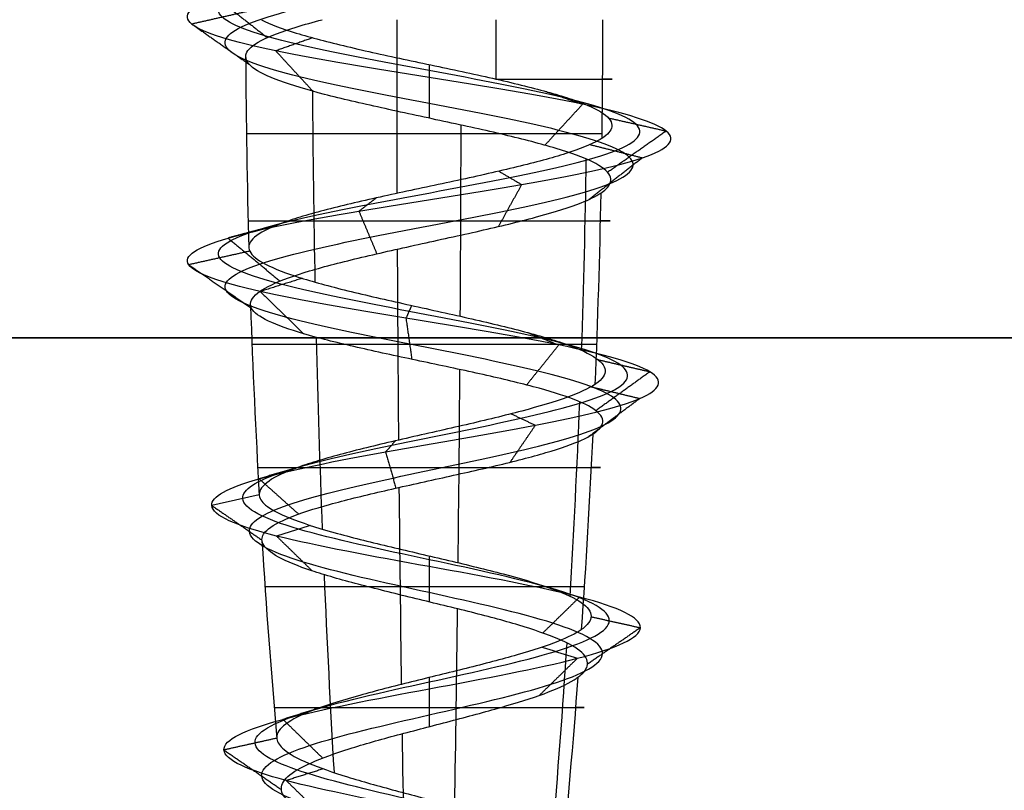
# Model space of a CAD drawing. Header units: millimetres. Extents: x -646 to 654, y -203 to 198.
# Tile 596 of 656: x 471.55 to 478.93, y 138.45 to 144.23. Entities that reach past the tile are written whole.
import ezdxf

# ---------------------------------------------------------------- set-up
doc = ezdxf.new("R2010")
doc.units = ezdxf.units.MM
doc.layers.add('Default', color=7, linetype='Continuous', true_color=0x000000)
doc.layers.add('Screw', color=7, linetype='Continuous', true_color=0xffffff)

msp = doc.modelspace()

# ---------------------------------------------------------------- linework, layer by layer
at = {"layer": 'Default'}
for points in [[(-645.3844, 141.8403, 1171.8222), (3.6156, 141.8403, 1171.8222), (652.6156, 141.8403, 1171.8222)], [(652.6156, 141.8403, 771.8222), (3.6156, 141.8403, 771.8222), (-645.3844, 141.8403, 771.8222)]]:
    msp.add_open_spline(points, degree=2, dxfattribs=at)
at = {"layer": 'Screw', "color": 7, "true_color": 0xffffff, "extrusion": (0.984564, 9.33495e-14, -0.175023)}
for start, end in [(268.803567, 270), (267.101632, 268.418832), (265.414268, 266.774917), (263.723721, 265.073236)]:
    msp.add_arc((144.2263, 910.8225, 330.9778), 62.3281, start, end, dxfattribs=at)
at = {"layer": 'Screw', "color": 7, "true_color": 0xffffff, "extrusion": (-0.930504, -9.33495e-14, 0.366281)}
msp.add_arc((-144.2263, 837.5869, -156.364), 62.3281, 89.590282, 90, dxfattribs=at)
at = {"layer": 'Screw', "color": 7, "true_color": 0xffffff, "extrusion": (-0.326888, 3.09932e-14, -0.945063)}
msp.add_arc((-144.2263, -133.0008, -891.1823), 62.3281, 270, 270.818715, dxfattribs=at)
at = {"layer": 'Screw', "color": 7, "true_color": 0xffffff, "extrusion": (0.018848, -1.78709e-15, 0.999822)}
for start, end in [(90.260206, 91.57383), (91.96827, 93.281896)]:
    msp.add_arc((144.2263, -520.805, 787.6296), 62.3281, start, end, dxfattribs=at)
at = {"layer": 'Screw', "color": 7, "true_color": 0xffffff, "extrusion": (0, 1, 0)}
for centre, radius, start, end in [((-474.6156, 778.8222, 143.781), 1.3733, 111.40935, 199.08), ((-474.6156, 778.8222, 143.3703), 1.369, 199.08, 1.08), ((-474.6156, 778.8222, 142.7173), 1.3566, 1.08, 199.08), ((-474.6156, 778.8222, 141.7916), 1.3273, 199.08, 1.08), ((-474.6156, 778.8222, 140.8686), 1.2844, 1.08, 199.08), ((-474.6156, 778.8222, 139.9754), 1.2298, 199.08, 1.08), ((-474.6156, 778.8222, 139.0706), 1.1613, 1.08, 199.08)]:
    msp.add_arc(centre, radius, start, end, dxfattribs=at)
at = {"layer": 'Screw', "color": 7, "true_color": 0xffffff, "extrusion": (-0.772512, -9.33495e-14, -0.635)}
for start, end in [(88.190767, 89.506747), (86.486412, 87.810048), (84.803382, 86.171321)]:
    msp.add_arc((-144.2263, 239.3152, -861.1985), 62.3281, start, end, dxfattribs=at)
at = {"layer": 'Screw', "color": 7, "true_color": 0xffffff, "extrusion": (-0.984564, -9.33495e-14, 0.175023)}
for start, end in [(87.955423, 89.273537), (86.25486, 87.588297), (84.570262, 85.936105)]:
    msp.add_arc((-144.2263, 788.916, -330.9778), 62.3281, start, end, dxfattribs=at)
at = {"layer": 'Screw', "color": 7, "true_color": 0xffffff, "extrusion": (-0.506335, -9.33495e-14, 0.862337)}
for start, end in [(87.720403, 89.039653), (86.02345, 87.36559), (84.337257, 85.700058)]:
    msp.add_arc((-144.2263, 742.6702, 431.2928), 62.3281, start, end, dxfattribs=at)
at = {"layer": 'Screw', "color": 7, "true_color": 0xffffff, "extrusion": (-0.326888, 3.099e-14, -0.945063)}
msp.add_arc((-144.2263, -133.0008, -891.1823), 62.3281, 271.195378, 272.514379, dxfattribs=at)
at = {"layer": 'Screw', "color": 7, "true_color": 0xffffff, "extrusion": (-0.326888, 3.09926e-14, -0.945063)}
msp.add_arc((-144.2263, -133.0008, -891.1823), 62.3281, 272.858129, 274.207806, dxfattribs=at)
at = {"layer": 'Screw', "color": 7, "true_color": 0xffffff, "extrusion": (0.018848, -1.78677e-15, 0.999822)}
msp.add_arc((144.2263, -520.805, 787.6296), 62.3281, 93.594012, 94.963328, dxfattribs=at)
at = {"layer": 'Screw', "color": 7, "true_color": 0xffffff, "extrusion": (-0.326888, 3.1003e-14, -0.945063)}
msp.add_arc((-144.2263, -133.0008, -891.1823), 62.3281, 274.536795, 275.895623, dxfattribs=at)
at = {"layer": 'Screw', "color": 7, "true_color": 0xffffff}
for points, knots in [([(473.7199, 135.0848, 778.8222), (473.7103, 135.1612, 778.5877), (473.7788, 135.2376, 778.3382), (474.1046, 135.3903, 777.9584), (474.3511, 135.4667, 777.8309), (474.8802, 135.6195, 777.7928), (475.1594, 135.6958, 777.8831), (475.5817, 135.8486, 778.2514), (475.7215, 135.925, 778.5277), (475.7597, 136.0778, 779.1167), (475.6569, 136.1541, 779.4258), (475.2462, 136.3069, 779.8905), (474.9401, 136.3833, 780.0426), (474.2911, 136.5361, 780.0808), (473.9522, 136.6124, 779.9657), (473.4451, 136.7652, 779.5126), (473.2749, 136.8416, 779.1767), (473.2482, 136.9944, 778.4677), (473.3924, 137.0707, 778.1088), (473.8915, 137.2235, 777.5882), (474.2491, 137.2999, 777.4299), (474.9821, 137.4526, 777.4147), (475.3529, 137.529, 777.5581), (475.8905, 137.6818, 778.0741), (476.0537, 137.7582, 778.4437), (476.069, 137.9109, 779.2007), (475.9206, 137.9873, 779.5834), (475.3877, 138.1401, 780.138), (475.0061, 138.2165, 780.3061), (474.2251, 138.3692, 780.3214), (473.8305, 138.4456, 780.1681), (473.259, 138.5984, 779.6182), (473.084, 138.6748, 779.2247), (473.0725, 138.8275, 778.4197), (473.2364, 138.9039, 778.0164), (473.8045, 139.0567, 777.4376), (474.2072, 139.1331, 777.2657), (475.0241, 139.2858, 777.2581), (475.4334, 139.3622, 777.4225), (476.0207, 139.515, 777.9991), (476.1951, 139.5914, 778.4077), (476.2027, 139.7441, 779.2367), (476.0358, 139.8205, 779.6519), (475.4507, 139.9733, 780.2477), (475.0361, 140.0497, 780.4245), (474.1952, 140.2024, 780.4322), (473.774, 140.2788, 780.2628), (473.1697, 140.4316, 779.6693), (472.9923, 140.5079, 779.2487), (472.9816, 140.6512, 778.449), (473.1064, 140.718, 778.0723), (473.5753, 140.8517, 777.4798), (473.9163, 140.9185, 777.2663), (474.6637, 141.0522, 777.104), (475.0675, 141.119, 777.1559), (475.7563, 141.2527, 777.509), (476.0388, 141.3195, 777.8089), (476.3508, 141.4532, 778.5273), (476.3791, 141.52, 778.9432), (476.1619, 141.6537, 779.7052), (475.917, 141.7205, 780.0486), (475.258, 141.8542, 780.5049), (474.8462, 141.921, 780.6162), (474.0382, 142.0547, 780.55), (473.6449, 142.1215, 780.3727), (473.0557, 142.2552, 779.8024), (472.8621, 142.322, 779.4114), (472.7676, 142.4557, 778.5877), (472.878, 142.5225, 778.1605), (473.3394, 142.6562, 777.4701), (473.6922, 142.723, 777.2084), (474.4868, 142.8567, 776.9674), (474.9256, 142.9235, 776.9889), (475.6928, 143.0572, 777.3067), (476.0183, 143.1241, 777.6017), (476.4097, 143.2577, 778.334), (476.4742, 143.3246, 778.7686), (476.3122, 143.4582, 779.583), (476.0863, 143.5251, 779.9598), (475.4445, 143.6587, 780.4866), (475.0308, 143.7256, 780.6346), (474.2005, 143.8592, 780.6346), (473.7868, 143.9261, 780.4866), (473.1449, 144.0597, 779.9598), (472.9191, 144.1266, 779.583), (472.7571, 144.2602, 778.7686), (472.8216, 144.3271, 778.334), (473.213, 144.4607, 777.6017), (473.5385, 144.5276, 777.3067), (474.3056, 144.6612, 776.9889), (474.7445, 144.7281, 776.9674), (475.539, 144.8618, 777.2084), (475.8919, 144.9286, 777.4701), (476.3532, 145.0623, 778.1605), (476.46, 145.1291, 778.5867), (476.3786, 145.2628, 779.413), (476.1908, 145.3296, 779.8102), (475.6036, 145.4633, 780.3973), (475.2065, 145.5301, 780.5852), (474.3801, 145.6638, 780.6666), (473.9539, 145.7306, 780.5598), (473.2635, 145.8643, 780.0985), (473.0018, 145.9311, 779.7456), (472.7608, 146.0648, 778.951), (472.7823, 146.1316, 778.5122), (473.1001, 146.2653, 777.7451), (473.3951, 146.3321, 777.4195), (474.1274, 146.4658, 777.0281), (474.562, 146.5326, 776.9637), (475.3764, 146.6663, 777.1257), (475.7532, 146.7331, 777.3515), (476.28, 146.8668, 777.9934), (476.428, 146.9336, 778.407), (476.428, 147.0673, 779.2374), (476.28, 147.1341, 779.651), (475.7532, 147.2678, 780.2929), (475.3764, 147.3346, 780.5188), (474.562, 147.4683, 780.6808), (474.1274, 147.5351, 780.6163), (473.3951, 147.6688, 780.2249), (473.1001, 147.7356, 779.8993), (472.7823, 147.8693, 779.1322), (472.7608, 147.9361, 778.6934), (473.0018, 148.0698, 777.8988), (473.2635, 148.1367, 777.5459), (473.9539, 148.2703, 777.0846), (474.3801, 148.3372, 776.9779), (475.2065, 148.4708, 777.0593), (475.6036, 148.5377, 777.2471), (476.1908, 148.6713, 777.8342), (476.3786, 148.7382, 778.2314), (476.46, 148.8718, 779.0577), (476.3532, 148.9387, 779.4839), (475.8919, 149.0723, 780.1743), (475.539, 149.1392, 780.436), (474.7445, 149.2728, 780.6771), (474.3056, 149.3397, 780.6555), (473.5385, 149.4733, 780.3378), (473.213, 149.5402, 780.0427), (472.8216, 149.6739, 779.3104), (472.7571, 149.7407, 778.8758), (472.9191, 149.8744, 778.0614), (473.1449, 149.9412, 777.6846), (473.7868, 150.0749, 777.1578), (474.2005, 150.1417, 777.0098), (475.0308, 150.2754, 777.0098), (475.4445, 150.3422, 777.1578), (476.0863, 150.4759, 777.6846), (476.3122, 150.5427, 778.0614), (476.4742, 150.6764, 778.8758), (476.4097, 150.7432, 779.3104), (476.0183, 150.8769, 780.0427), (475.6928, 150.9437, 780.3378), (474.9256, 151.0774, 780.6555), (474.4868, 151.1442, 780.6771), (473.6922, 151.2779, 780.436), (473.3394, 151.3447, 780.1743), (472.878, 151.4784, 779.4839), (472.7713, 151.5452, 779.0577), (472.8527, 151.6789, 778.2314), (473.0405, 151.7457, 777.8342), (473.6277, 151.8794, 777.2471), (474.0248, 151.9462, 777.0593), (474.8512, 152.0799, 776.9779), (475.2773, 152.1467, 777.0846), (475.9677, 152.2804, 777.5459), (476.2295, 152.3472, 777.8988), (476.4705, 152.4809, 778.6934), (476.4489, 152.5477, 779.1322), (476.1312, 152.6814, 779.8993), (475.8361, 152.7482, 780.2249), (475.1038, 152.8819, 780.6163), (474.6693, 152.9488, 780.6808), (473.8549, 153.0824, 780.5188), (473.478, 153.1493, 780.2929), (472.9513, 153.2829, 779.651), (472.8033, 153.3497, 779.2381), (472.8033, 153.4166, 778.8222)], [0.0909091, 0.0909091, 0.0909091, 0.0909091, 0.1022727, 0.1022727, 0.1136364, 0.1136364, 0.125, 0.125, 0.1363636, 0.1363636, 0.1477273, 0.1477273, 0.1590909, 0.1590909, 0.1704545, 0.1704545, 0.1818182, 0.1818182, 0.1931818, 0.1931818, 0.2045455, 0.2045455, 0.2159091, 0.2159091, 0.2272727, 0.2272727, 0.2386364, 0.2386364, 0.25, 0.25, 0.2613636, 0.2613636, 0.2727273, 0.2727273, 0.2840909, 0.2840909, 0.2954545, 0.2954545, 0.3068182, 0.3068182, 0.3181818, 0.3181818, 0.3295455, 0.3295455, 0.3409091, 0.3409091, 0.3522727, 0.3522727, 0.3636364, 0.3636364, 0.3735795, 0.3735795, 0.3835227, 0.3835227, 0.3934659, 0.3934659, 0.4034091, 0.4034091, 0.4133523, 0.4133523, 0.4232955, 0.4232955, 0.4332386, 0.4332386, 0.4431818, 0.4431818, 0.453125, 0.453125, 0.4630682, 0.4630682, 0.4730114, 0.4730114, 0.4829545, 0.4829545, 0.4928977, 0.4928977, 0.5028409, 0.5028409, 0.5127841, 0.5127841, 0.5227273, 0.5227273, 0.5326705, 0.5326705, 0.5426136, 0.5426136, 0.5525568, 0.5525568, 0.5625, 0.5625, 0.5724432, 0.5724432, 0.5823864, 0.5823864, 0.5923295, 0.5923295, 0.6022727, 0.6022727, 0.6122159, 0.6122159, 0.6221591, 0.6221591, 0.6321023, 0.6321023, 0.6420455, 0.6420455, 0.6519886, 0.6519886, 0.6619318, 0.6619318, 0.671875, 0.671875, 0.6818182, 0.6818182, 0.6917614, 0.6917614, 0.7017045, 0.7017045, 0.7116477, 0.7116477, 0.7215909, 0.7215909, 0.7315341, 0.7315341, 0.7414773, 0.7414773, 0.7514205, 0.7514205, 0.7613636, 0.7613636, 0.7713068, 0.7713068, 0.78125, 0.78125, 0.7911932, 0.7911932, 0.8011364, 0.8011364, 0.8110795, 0.8110795, 0.8210227, 0.8210227, 0.8309659, 0.8309659, 0.8409091, 0.8409091, 0.8508523, 0.8508523, 0.8607955, 0.8607955, 0.8707386, 0.8707386, 0.8806818, 0.8806818, 0.890625, 0.890625, 0.9005682, 0.9005682, 0.9105114, 0.9105114, 0.9204545, 0.9204545, 0.9303977, 0.9303977, 0.9403409, 0.9403409, 0.9502841, 0.9502841, 0.9602273, 0.9602273, 0.9701705, 0.9701705, 0.9801136, 0.9801136, 0.9900568, 0.9900568, 1, 1, 1, 1]), ([(474.5378, 135.5653, 778.056), (474.5634, 135.5752, 778.0508), (474.5894, 135.585, 778.047), (474.8192, 135.6713, 778.0254), (475.038, 135.7476, 778.0907), (475.3741, 135.9004, 778.3729), (475.4888, 135.9768, 778.5886), (475.527, 136.1296, 779.0558), (475.4494, 136.2059, 779.3044), (475.1248, 136.3587, 779.6829), (474.8792, 136.4351, 779.81), (474.352, 136.5879, 779.8482), (474.0737, 136.6642, 779.7582), (473.6527, 136.817, 779.3912), (473.5076, 136.8934, 779.1158), (473.4808, 137.0462, 778.5286), (473.6, 137.1225, 778.2303), (474.0129, 137.2753, 777.7958), (474.3101, 137.3517, 777.6626), (474.9212, 137.5044, 777.6473), (475.2315, 137.5808, 777.7657), (475.6829, 137.7336, 778.1956), (475.8211, 137.81, 778.5046), (475.8364, 137.9627, 779.1398), (475.713, 138.0391, 779.462), (475.2662, 138.1919, 779.9304), (474.9452, 138.2683, 780.0735), (474.2861, 138.421, 780.0888), (473.9519, 138.4974, 779.9605), (473.4666, 138.6502, 779.4967), (473.3166, 138.7266, 779.1638), (473.3052, 138.8793, 778.4806), (473.444, 138.9557, 778.1379), (473.9259, 139.1085, 777.6452), (474.2681, 139.1849, 777.4984), (474.9632, 139.3376, 777.4907), (475.3119, 139.414, 777.6301), (475.8131, 139.5668, 778.1205), (475.9624, 139.6432, 778.4686), (475.97, 139.7959, 779.1758), (475.8282, 139.8723, 779.5305), (475.3293, 140.0251, 780.0402), (474.9752, 140.1015, 780.1919), (474.2561, 140.2542, 780.1995), (473.8954, 140.3306, 780.0552), (473.3773, 140.4834, 779.5478), (473.225, 140.5597, 779.1878), (473.2142, 140.703, 778.5023), (473.32, 140.7698, 778.1787), (473.7214, 140.9035, 777.6686), (474.014, 140.9703, 777.4841), (474.6568, 141.104, 777.3426), (475.0048, 141.1708, 777.3863), (475.5997, 141.3045, 777.689), (475.8442, 141.3713, 777.9472), (476.1155, 141.505, 778.5671), (476.141, 141.5718, 778.9266), (475.9547, 141.7055, 779.5867), (475.7434, 141.7723, 779.8847), (475.1731, 141.906, 780.2819), (474.816, 141.9728, 780.3794), (474.114, 142.1065, 780.3237), (473.7717, 142.1733, 780.1705), (473.2579, 142.307, 779.6756), (473.0884, 142.3738, 779.3356), (473.0043, 142.5075, 778.6179), (473.1011, 142.5743, 778.2455), (473.5032, 142.708, 777.6437), (473.8108, 142.7748, 777.4156), (474.5034, 142.9085, 777.2055), (474.8858, 142.9753, 777.2243), (475.5545, 143.109, 777.5012), (475.8382, 143.1759, 777.7584), (476.1794, 143.3095, 778.3967), (476.2356, 143.3764, 778.7755), (476.0944, 143.51, 779.4853), (475.8975, 143.5769, 779.8138), (475.3381, 143.7105, 780.2729), (474.9775, 143.7774, 780.4019), (474.2538, 143.911, 780.4019), (473.8932, 143.9779, 780.2729), (473.3337, 144.1115, 779.8138), (473.1369, 144.1784, 779.4853), (472.9957, 144.312, 778.7755), (473.0519, 144.3789, 778.3967), (473.393, 144.5125, 777.7584), (473.6768, 144.5794, 777.5012), (474.3454, 144.713, 777.2243), (474.7279, 144.7799, 777.2055), (475.4205, 144.9136, 777.4156), (475.7281, 144.9804, 777.6437), (476.1302, 145.1141, 778.2455), (476.2232, 145.1809, 778.6169), (476.1523, 145.3146, 779.3372), (475.9886, 145.3814, 779.6834), (475.4768, 145.5151, 780.1951), (475.1306, 145.5819, 780.3589), (474.4103, 145.7156, 780.4298), (474.0389, 145.7824, 780.3368), (473.4371, 145.9161, 779.9347), (473.209, 145.9829, 779.6271), (472.9989, 146.1166, 778.9345), (473.0177, 146.1834, 778.552), (473.2946, 146.3171, 777.8834), (473.5518, 146.3839, 777.5996), (474.1901, 146.5176, 777.2584), (474.5689, 146.5844, 777.2022), (475.2787, 146.7181, 777.3434), (475.6072, 146.7849, 777.5403), (476.0664, 146.9186, 778.0998), (476.1954, 146.9854, 778.4603), (476.1954, 147.1191, 779.1841), (476.0664, 147.1859, 779.5446), (475.6072, 147.3196, 780.1041), (475.2787, 147.3864, 780.301), (474.5689, 147.5201, 780.4422), (474.1901, 147.5869, 780.386), (473.5518, 147.7206, 780.0448), (473.2946, 147.7874, 779.7611), (473.0177, 147.9211, 779.0924), (472.9989, 147.988, 778.7099), (473.209, 148.1216, 778.0174), (473.4371, 148.1885, 777.7098), (474.0389, 148.3221, 777.3077), (474.4103, 148.389, 777.2146), (475.1306, 148.5226, 777.2856), (475.4768, 148.5895, 777.4493), (475.9886, 148.7231, 777.9611), (476.1523, 148.79, 778.3072), (476.2232, 148.9236, 779.0275), (476.1302, 148.9905, 779.399), (475.7281, 149.1241, 780.0007), (475.4205, 149.191, 780.2289), (474.7279, 149.3246, 780.439), (474.3454, 149.3915, 780.4202), (473.6768, 149.5251, 780.1432), (473.393, 149.592, 779.886), (473.0519, 149.7257, 779.2477), (472.9957, 149.7925, 778.8689), (473.1369, 149.9262, 778.1591), (473.3337, 149.993, 777.8306), (473.8932, 150.1267, 777.3715), (474.2538, 150.1935, 777.2425), (474.9775, 150.3272, 777.2425), (475.3381, 150.394, 777.3715), (475.8975, 150.5277, 777.8306), (476.0944, 150.5945, 778.1591), (476.2356, 150.7282, 778.8689), (476.1794, 150.795, 779.2477), (475.8382, 150.9287, 779.886), (475.5545, 150.9955, 780.1432), (474.8858, 151.1292, 780.4202), (474.5034, 151.196, 780.439), (473.8108, 151.3297, 780.2289), (473.5032, 151.3965, 780.0007), (473.1011, 151.5302, 779.399), (473.0081, 151.597, 779.0275), (473.079, 151.7307, 778.3072), (473.2427, 151.7975, 777.9611), (473.7545, 151.9312, 777.4493), (474.1007, 151.998, 777.2856), (474.8209, 152.1317, 777.2146), (475.1924, 152.1985, 777.3077), (475.7942, 152.3322, 777.7098), (476.0223, 152.399, 778.0174), (476.2324, 152.5327, 778.7099), (476.2136, 152.5995, 779.0924), (475.9366, 152.7332, 779.7611), (475.6795, 152.8, 780.0448), (475.0412, 152.9337, 780.386), (474.6624, 153.0006, 780.4422), (473.9525, 153.1342, 780.301), (473.6241, 153.2011, 780.1041), (473.1649, 153.3347, 779.5446), (473.0359, 153.4015, 779.1847), (473.0359, 153.4684, 778.8222)], [2.782471, 2.782471, 2.782471, 2.782471, 2.974275, 2.974275, 4.461413, 4.461413, 5.948551, 5.948551, 7.435688, 7.435688, 8.922826, 8.922826, 10.409964, 10.409964, 11.897102, 11.897102, 13.384239, 13.384239, 14.871377, 14.871377, 16.358515, 16.358515, 17.845652, 17.845652, 19.33279, 19.33279, 20.819928, 20.819928, 22.307065, 22.307065, 23.794203, 23.794203, 25.281341, 25.281341, 26.768478, 26.768478, 28.255616, 28.255616, 29.742754, 29.742754, 31.229892, 31.229892, 32.717029, 32.717029, 34.204167, 34.204167, 35.691305, 35.691305, 36.99255, 36.99255, 38.293796, 38.293796, 39.595041, 39.595041, 40.896287, 40.896287, 42.197532, 42.197532, 43.498777, 43.498777, 44.800023, 44.800023, 46.101268, 46.101268, 47.402514, 47.402514, 48.703759, 48.703759, 50.005005, 50.005005, 51.30625, 51.30625, 52.607496, 52.607496, 53.908741, 53.908741, 55.209987, 55.209987, 56.511232, 56.511232, 57.812478, 57.812478, 59.113723, 59.113723, 60.414969, 60.414969, 61.716214, 61.716214, 63.01746, 63.01746, 64.318705, 64.318705, 65.619951, 65.619951, 66.921196, 66.921196, 68.222442, 68.222442, 69.523687, 69.523687, 70.824933, 70.824933, 72.126178, 72.126178, 73.427423, 73.427423, 74.728669, 74.728669, 76.029914, 76.029914, 77.33116, 77.33116, 78.632405, 78.632405, 79.933651, 79.933651, 81.234896, 81.234896, 82.536142, 82.536142, 83.837387, 83.837387, 85.138633, 85.138633, 86.439878, 86.439878, 87.741124, 87.741124, 89.042369, 89.042369, 90.343615, 90.343615, 91.64486, 91.64486, 92.946106, 92.946106, 94.247351, 94.247351, 95.548597, 95.548597, 96.849842, 96.849842, 98.151088, 98.151088, 99.452333, 99.452333, 100.753579, 100.753579, 102.054824, 102.054824, 103.35607, 103.35607, 104.657315, 104.657315, 105.95856, 105.95856, 107.259806, 107.259806, 108.561051, 108.561051, 109.862297, 109.862297, 111.163542, 111.163542, 112.464788, 112.464788, 113.766033, 113.766033, 115.067279, 115.067279, 116.368524, 116.368524, 117.66977, 117.66977, 118.971015, 118.971015, 118.971015, 118.971015]), ([(474.9118, 135.4652, 778.1266), (475.0044, 135.5025, 778.1558), (475.093, 135.5398, 778.203), (475.3293, 135.6534, 778.3991), (475.4386, 135.7298, 778.6018), (475.4768, 135.8826, 779.0427), (475.4045, 135.9589, 779.2781), (475.0986, 136.1117, 779.6381), (474.8661, 136.1881, 779.7597), (474.3652, 136.3409, 779.7979), (474.0999, 136.4172, 779.7133), (473.6975, 136.57, 779.3649), (473.5578, 136.6464, 779.1026), (473.5311, 136.7992, 778.5418), (473.6449, 136.8755, 778.2565), (474.0391, 137.0283, 777.8406), (474.3232, 137.1047, 777.7129), (474.9081, 137.2574, 777.6976), (475.2053, 137.3338, 777.8106), (475.6381, 137.4866, 778.2218), (475.7708, 137.563, 778.5178), (475.7861, 137.7157, 779.1266), (475.6682, 137.7921, 779.4358), (475.24, 137.9449, 779.8856), (474.9321, 138.0213, 780.0232), (474.2992, 138.174, 780.0385), (473.9782, 138.2504, 779.9157), (473.5114, 138.4032, 779.4705), (473.3669, 138.4796, 779.1506), (473.3554, 138.6323, 778.4938), (473.4888, 138.7087, 778.1641), (473.9521, 138.8615, 777.69), (474.2812, 138.9379, 777.5486), (474.9501, 139.0906, 777.541), (475.2857, 139.167, 777.675), (475.7683, 139.3198, 778.1467), (475.9121, 139.3962, 778.4818), (475.9198, 139.5489, 779.1626), (475.7833, 139.6253, 779.5042), (475.3031, 139.7781, 779.9953), (474.9621, 139.8545, 780.1416), (474.2692, 140.0072, 780.1493), (473.9217, 140.0836, 780.0104), (473.4221, 140.2364, 779.5216), (473.2752, 140.3127, 779.1746), (473.2645, 140.456, 778.5138), (473.3662, 140.5228, 778.2017), (473.7529, 140.6565, 777.7093), (474.035, 140.7233, 777.5311), (474.6553, 140.857, 777.3941), (474.9913, 140.9238, 777.436), (475.5658, 141.0575, 777.7279), (475.8022, 141.1243, 777.9771), (476.0646, 141.258, 778.5757), (476.0895, 141.3248, 778.9231), (475.91, 141.4585, 779.5611), (475.706, 141.5253, 779.8493), (475.1548, 141.659, 780.2337), (474.8095, 141.7258, 780.3283), (474.1304, 141.8595, 780.2748), (473.7991, 141.9263, 780.1268), (473.3016, 142.06, 779.6482), (473.1373, 142.1268, 779.3192), (473.0555, 142.2605, 778.6245), (473.1493, 142.3273, 778.2638), (473.5386, 142.461, 777.6812), (473.8364, 142.5278, 777.4603), (474.5069, 142.6615, 777.2569), (474.8772, 142.7283, 777.2751), (475.5246, 142.862, 777.5433), (475.7993, 142.9288, 777.7922), (476.1297, 143.0625, 778.4102), (476.1841, 143.1294, 778.777), (476.0474, 143.263, 779.4642), (475.8568, 143.3299, 779.7822), (475.3151, 143.4635, 780.2268), (474.966, 143.5304, 780.3517), (474.2653, 143.664, 780.3517), (473.9162, 143.7309, 780.2268), (473.3745, 143.8645, 779.7822), (473.1839, 143.9314, 779.4642), (473.0472, 144.065, 778.777), (473.1016, 144.1319, 778.4102), (473.4319, 144.2655, 777.7922), (473.7066, 144.3324, 777.5433), (474.354, 144.466, 777.2751), (474.7243, 144.5329, 777.2569), (475.3949, 144.6666, 777.4603), (475.6927, 144.7334, 777.6812), (476.082, 144.8671, 778.2638), (476.1721, 144.9339, 778.6235), (476.1034, 145.0676, 779.3208), (475.9449, 145.1344, 779.656), (475.4494, 145.2681, 780.1514), (475.1142, 145.3349, 780.31), (474.4169, 145.4686, 780.3787), (474.0572, 145.5354, 780.2886), (473.4746, 145.6691, 779.8993), (473.2537, 145.7359, 779.6015), (473.0503, 145.8696, 778.9309), (473.0685, 145.9364, 778.5606), (473.3367, 146.0701, 777.9132), (473.5857, 146.1369, 777.6385), (474.2036, 146.2706, 777.3082), (474.5704, 146.3374, 777.2538), (475.2577, 146.4711, 777.3905), (475.5757, 146.5379, 777.5811), (476.0202, 146.6716, 778.1228), (476.1451, 146.7384, 778.4719), (476.1451, 146.8721, 779.1726), (476.0202, 146.9389, 779.5217), (475.5757, 147.0726, 780.0633), (475.2577, 147.1394, 780.2539), (474.5704, 147.2731, 780.3906), (474.2036, 147.3399, 780.3362), (473.5857, 147.4736, 780.0059), (473.3367, 147.5404, 779.7312), (473.0685, 147.6741, 779.0838), (473.0503, 147.7409, 778.7135), (473.2537, 147.8746, 778.043), (473.4746, 147.9415, 777.7452), (474.0572, 148.0751, 777.3559), (474.4169, 148.142, 777.2658), (475.1142, 148.2756, 777.3345), (475.4494, 148.3425, 777.493), (475.9449, 148.4761, 777.9885), (476.1034, 148.543, 778.3236), (476.1721, 148.6766, 779.021), (476.082, 148.7435, 779.3806), (475.6927, 148.8771, 779.9633), (475.3949, 148.944, 780.1841), (474.7243, 149.0776, 780.3875), (474.354, 149.1445, 780.3693), (473.7066, 149.2781, 780.1012), (473.4319, 149.345, 779.8522), (473.1016, 149.4787, 779.2342), (473.0472, 149.5455, 778.8675), (473.1839, 149.6792, 778.1802), (473.3745, 149.746, 777.8622), (473.9162, 149.8797, 777.4177), (474.2653, 149.9465, 777.2928), (474.966, 150.0802, 777.2928), (475.3151, 150.147, 777.4177), (475.8568, 150.2807, 777.8622), (476.0474, 150.3475, 778.1802), (476.1841, 150.4812, 778.8675), (476.1297, 150.548, 779.2342), (475.7993, 150.6817, 779.8522), (475.5246, 150.7485, 780.1012), (474.8772, 150.8822, 780.3693), (474.5069, 150.949, 780.3875), (473.8364, 151.0827, 780.1841), (473.5386, 151.1495, 779.9633), (473.1493, 151.2832, 779.3806), (473.0592, 151.35, 779.021), (473.1279, 151.4837, 778.3236), (473.2864, 151.5505, 777.9885), (473.7819, 151.6842, 777.493), (474.1171, 151.751, 777.3345), (474.8144, 151.8847, 777.2658), (475.174, 151.9515, 777.3559), (475.7567, 152.0852, 777.7452), (475.9775, 152.152, 778.043), (476.1809, 152.2857, 778.7135), (476.1628, 152.3525, 779.0838), (475.8946, 152.4862, 779.7312), (475.6456, 152.553, 780.0059), (475.0276, 152.6867, 780.3362), (474.6609, 152.7536, 780.3906), (473.9736, 152.8872, 780.2539), (473.6556, 152.9541, 780.0633), (473.2111, 153.0877, 779.5217), (473.0862, 153.1545, 779.1731), (473.0862, 153.2214, 778.8222)], [9.962929, 9.962929, 9.962929, 9.962929, 10.425509, 10.425509, 11.373282, 11.373282, 12.321056, 12.321056, 13.268829, 13.268829, 14.216603, 14.216603, 15.164377, 15.164377, 16.11215, 16.11215, 17.059924, 17.059924, 18.007697, 18.007697, 18.955471, 18.955471, 19.903244, 19.903244, 20.851018, 20.851018, 21.798791, 21.798791, 22.746565, 22.746565, 23.694338, 23.694338, 24.642112, 24.642112, 25.589885, 25.589885, 26.537659, 26.537659, 27.485432, 27.485432, 28.433206, 28.433206, 29.38098, 29.38098, 30.328753, 30.328753, 31.158055, 31.158055, 31.987357, 31.987357, 32.816659, 32.816659, 33.64596, 33.64596, 34.475262, 34.475262, 35.304564, 35.304564, 36.133866, 36.133866, 36.963168, 36.963168, 37.79247, 37.79247, 38.621772, 38.621772, 39.451073, 39.451073, 40.280375, 40.280375, 41.109677, 41.109677, 41.938979, 41.938979, 42.768281, 42.768281, 43.597583, 43.597583, 44.426884, 44.426884, 45.256186, 45.256186, 46.085488, 46.085488, 46.91479, 46.91479, 47.744092, 47.744092, 48.573394, 48.573394, 49.402695, 49.402695, 50.231997, 50.231997, 51.061299, 51.061299, 51.890601, 51.890601, 52.719903, 52.719903, 53.549205, 53.549205, 54.378507, 54.378507, 55.207808, 55.207808, 56.03711, 56.03711, 56.866412, 56.866412, 57.695714, 57.695714, 58.525016, 58.525016, 59.354318, 59.354318, 60.183619, 60.183619, 61.012921, 61.012921, 61.842223, 61.842223, 62.671525, 62.671525, 63.500827, 63.500827, 64.330129, 64.330129, 65.15943, 65.15943, 65.988732, 65.988732, 66.818034, 66.818034, 67.647336, 67.647336, 68.476638, 68.476638, 69.30594, 69.30594, 70.135242, 70.135242, 70.964543, 70.964543, 71.793845, 71.793845, 72.623147, 72.623147, 73.452449, 73.452449, 74.281751, 74.281751, 75.111053, 75.111053, 75.940354, 75.940354, 76.769656, 76.769656, 77.598958, 77.598958, 78.42826, 78.42826, 79.257562, 79.257562, 80.086864, 80.086864, 80.916165, 80.916165, 81.745467, 81.745467, 82.574769, 82.574769, 83.404071, 83.404071, 83.404071, 83.404071]), ([(473.2416, 143.9432, 778.8481), (473.2409, 143.9521, 778.8068), (473.2419, 143.961, 778.7655), (473.2558, 144.0033, 778.5677), (473.2947, 144.0369, 778.4106), (473.4216, 144.1033, 778.123), (473.5112, 144.1377, 777.9886), (473.679, 144.1896, 777.812), (473.7449, 144.208, 777.7547), (473.8154, 144.2263, 777.7042)], [0.96749033, 0.96749033, 0.96749033, 0.96749033, 0.97051672, 0.97051672, 0.9820765, 0.9820765, 0.99363206, 0.99363206, 1, 1, 1, 1]), ([(473.3586, 144.2263, 779.3791), (473.4222, 144.1929, 779.5228), (473.5121, 144.1591, 779.6572), (473.7291, 144.0926, 779.8846), (473.8592, 144.0587, 779.9807), (474.1403, 143.9919, 780.1214), (474.2952, 143.9582, 780.1679), (474.6073, 143.8917, 780.2051), (474.7687, 143.8578, 780.1965), (475.0748, 143.791, 780.126), (475.2238, 143.7573, 780.0633), (475.488, 143.6908, 779.8935), (475.6069, 143.6569, 779.7841), (475.7979, 143.5902, 779.5351), (475.8728, 143.5565, 779.392), (475.9682, 143.4901, 779.0932), (475.9902, 143.4562, 778.9334), (475.9797, 143.3939, 778.6407), (475.9539, 143.3646, 778.5038), (475.909, 143.3357, 778.3749)], [0, 0, 0, 0, 0.0131018, 0.0131018, 0.0262038, 0.0262038, 0.0393054, 0.0393054, 0.0524026, 0.0524026, 0.0654962, 0.0654962, 0.0785829, 0.0785829, 0.0916631, 0.0916631, 0.1047336, 0.1047336, 0.1160808, 0.1160808, 0.1160808, 0.1160808]), ([(475.9022, 142.926, 778.3772), (475.9174, 142.9361, 778.4207), (475.9304, 142.9462, 778.4648), (475.9776, 142.9902, 778.6607), (475.9878, 143.0241, 778.8208), (475.954, 143.0913, 779.1308), (475.9095, 143.1259, 779.2848), (475.7728, 143.1937, 779.5653), (475.6786, 143.2276, 779.6957), (475.4547, 143.2946, 779.9138), (475.3221, 143.3292, 780.0046), (475.0375, 143.3968, 780.1344), (474.8816, 143.4306, 780.1751), (474.5694, 143.4974, 780.201), (474.409, 143.5319, 780.1866), (474.1063, 143.5994, 780.1055), (473.9598, 143.6331, 780.0376), (473.7021, 143.6998, 779.8587), (473.5873, 143.7343, 779.7453), (473.4051, 143.8016, 779.4898), (473.3353, 143.8352, 779.344), (473.2613, 143.8931, 779.0813), (473.2441, 143.9182, 778.9646), (473.2416, 143.9432, 778.8481)], [0.8519753, 0.8519753, 0.8519753, 0.8519753, 0.8553467, 0.8553467, 0.8668169, 0.8668169, 0.8782926, 0.8782926, 0.8897909, 0.8897909, 0.9012928, 0.9012928, 0.912814, 0.912814, 0.924337, 0.924337, 0.9358761, 0.9358761, 0.947415, 0.947415, 0.958967, 0.958967, 0.9674903, 0.9674903, 0.9674903, 0.9674903]), ([(475.909, 143.3357, 778.3749), (475.9022, 143.3313, 778.3554), (475.8949, 143.327, 778.3361), (475.8291, 143.2894, 778.1717), (475.7444, 143.2555, 778.0348), (475.5365, 143.1889, 777.8009), (475.4106, 143.1552, 777.7008), (475.1361, 143.0888, 777.5512), (474.9839, 143.055, 777.4997), (474.6755, 142.9883, 777.452), (474.515, 142.9547, 777.4551), (474.2089, 142.8883, 777.5146), (474.0592, 142.8545, 777.5717), (473.7918, 142.7879, 777.7311), (473.6704, 142.7543, 777.8355), (473.4731, 142.6879, 778.0757), (473.3945, 142.6542, 778.2148), (473.2904, 142.5879, 778.5071), (473.2635, 142.5543, 778.6643), (473.2641, 142.5186, 778.8287), (473.2643, 142.5165, 778.8382), (473.2645, 142.5144, 778.8477)], [0.1160808, 0.1160808, 0.1160808, 0.1160808, 0.1177946, 0.1177946, 0.1308434, 0.1308434, 0.1438796, 0.1438796, 0.156901, 0.156901, 0.1699069, 0.1699069, 0.1828952, 0.1828952, 0.1958651, 0.1958651, 0.2088148, 0.2088148, 0.2217415, 0.2217415, 0.2225325, 0.2225325, 0.2225325, 0.2225325]), ([(473.2778, 142.0856, 778.8474), (473.2759, 142.1026, 778.7695), (473.2805, 142.1196, 778.6914), (473.3145, 142.1708, 778.4636), (473.3639, 142.2055, 778.3144), (473.5087, 142.2734, 778.0441), (473.6061, 142.3083, 777.9197), (473.8345, 142.3768, 777.7135), (473.9688, 142.411, 777.629), (474.2543, 142.4786, 777.512), (474.4092, 142.5135, 777.4778), (474.7179, 142.5817, 777.464), (474.8759, 142.6158, 777.4844), (475.1717, 142.6833, 777.576), (475.3135, 142.7181, 777.6486), (475.5614, 142.7862, 777.835), (475.6707, 142.8202, 777.9517), (475.8162, 142.8776, 778.1732), (475.8655, 142.9019, 778.2732), (475.9022, 142.926, 778.3772)], [0.75864371, 0.75864371, 0.75864371, 0.75864371, 0.76434532, 0.76434532, 0.77561258, 0.77561258, 0.78693766, 0.78693766, 0.7982928, 0.7982928, 0.80965906, 0.80965906, 0.82105747, 0.82105747, 0.83246543, 0.83246543, 0.84390229, 0.84390229, 0.85197529, 0.85197529, 0.85197529, 0.85197529]), ([(473.2645, 142.5144, 778.8477), (473.2682, 142.4828, 778.993), (473.2958, 142.4503, 779.1393), (473.3983, 142.3843, 779.4208), (473.4777, 142.35, 779.5586), (473.6755, 142.2821, 779.7957), (473.7966, 142.2475, 779.8983), (474.0626, 142.1794, 780.0538), (474.211, 142.1451, 780.109), (474.5133, 142.0773, 780.1649), (474.6713, 142.0427, 780.1665), (474.9739, 141.9746, 780.1165), (475.1227, 141.9403, 780.0645), (475.3896, 141.8725, 779.9151), (475.5115, 141.8378, 779.8158), (475.7113, 141.7698, 779.5853), (475.792, 141.7355, 779.4509), (475.9013, 141.6677, 779.167), (475.9314, 141.6331, 779.0136), (475.9376, 141.5651, 778.7104), (475.914, 141.5308, 778.5563), (475.8631, 141.4952, 778.4061), (475.8607, 141.4936, 778.3992), (475.8583, 141.4919, 778.3924)], [0.2225325, 0.2225325, 0.2225325, 0.2225325, 0.2346461, 0.2346461, 0.2475474, 0.2475474, 0.2604273, 0.2604273, 0.2732792, 0.2732792, 0.2861022, 0.2861022, 0.2988944, 0.2988944, 0.3116548, 0.3116548, 0.3243813, 0.3243813, 0.3370732, 0.3370732, 0.3497283, 0.3497283, 0.3503328, 0.3503328, 0.3503328, 0.3503328]), ([(475.8417, 141.1184, 778.3981), (475.8701, 141.1369, 778.4778), (475.8909, 141.1554, 778.5603), (475.9254, 141.206, 778.7904), (475.9217, 141.2382, 778.9433), (475.8638, 141.3018, 779.2351), (475.8088, 141.3346, 779.378), (475.6555, 141.3989, 779.6341), (475.5549, 141.431, 779.7506), (475.3233, 141.4945, 779.9406), (475.1892, 141.5272, 780.0166), (474.9064, 141.5913, 780.1177), (474.7538, 141.6234, 780.1441), (474.4524, 141.6867, 780.1439), (474.2996, 141.7194, 780.1172), (474.0152, 141.7834, 780.0153), (473.8798, 141.8153, 779.9383), (473.6457, 141.8785, 779.7457), (473.544, 141.9111, 779.6275), (473.3882, 141.975, 779.3668), (473.332, 142.0069, 779.2206), (473.2881, 142.0538, 778.9978), (473.2799, 142.0697, 778.9227), (473.2778, 142.0856, 778.8474)], [0.6474183, 0.6474183, 0.6474183, 0.6474183, 0.6536067, 0.6536067, 0.6645423, 0.6645423, 0.6754994, 0.6754994, 0.6865043, 0.6865043, 0.697529, 0.697529, 0.7085986, 0.7085986, 0.7196861, 0.7196861, 0.7308157, 0.7308157, 0.7419615, 0.7419615, 0.7531465, 0.7531465, 0.7586437, 0.7586437, 0.7586437, 0.7586437]), ([(475.8583, 141.4919, 778.3924), (475.8098, 141.4597, 778.2569), (475.7381, 141.4267, 778.1279), (475.5547, 141.3604, 777.8979), (475.4387, 141.3261, 777.7953), (475.1826, 141.2583, 777.6382), (475.0391, 141.2237, 777.5814), (474.746, 141.1557, 777.5209), (474.5922, 141.1214, 777.5163), (474.297, 141.0536, 777.5592), (474.1515, 141.019, 777.607), (473.8895, 140.9511, 777.7472), (473.7693, 140.9168, 777.8414), (473.5715, 140.849, 778.0616), (473.491, 140.8143, 778.1905), (473.3805, 140.7463, 778.4638), (473.3488, 140.712, 778.6119), (473.3423, 140.6715, 778.788), (473.3423, 140.6648, 778.8171), (473.3432, 140.6581, 778.8462)], [0.3503328, 0.3503328, 0.3503328, 0.3503328, 0.3623459, 0.3623459, 0.3749239, 0.3749239, 0.3874613, 0.3874613, 0.3999564, 0.3999564, 0.4124078, 0.4124078, 0.4248142, 0.4248142, 0.4371739, 0.4371739, 0.4494864, 0.4494864, 0.4519139, 0.4519139, 0.4519139, 0.4519139]), ([(473.3636, 140.3192, 778.8458), (473.3599, 140.3455, 778.732), (473.3718, 140.3719, 778.6169), (473.4329, 140.4301, 778.367), (473.4923, 140.4623, 778.2312), (473.6514, 140.5264, 777.9909), (473.7532, 140.5596, 777.883), (473.9848, 140.6244, 777.7096), (474.1181, 140.6569, 777.6419), (474.3961, 140.721, 777.5566), (474.5446, 140.754, 777.5378), (474.8361, 140.8188, 777.5512), (474.9832, 140.8511, 777.5839), (475.2544, 140.9151, 777.6954), (475.382, 140.948, 777.7759), (475.6004, 141.0126, 777.973), (475.694, 141.0449, 778.0926), (475.7939, 141.0905, 778.2789), (475.82, 141.1045, 778.3377), (475.8417, 141.1184, 778.3981)], [0.55922837, 0.55922837, 0.55922837, 0.55922837, 0.56759811, 0.56759811, 0.57820819, 0.57820819, 0.58884377, 0.58884377, 0.59954331, 0.59954331, 0.61026957, 0.61026957, 0.62105234, 0.62105234, 0.63186028, 0.63186028, 0.64272181, 0.64272181, 0.64741828, 0.64741828, 0.64741828, 0.64741828]), ([(473.3432, 140.6581, 778.8462), (473.3472, 140.6309, 778.9642), (473.3675, 140.6035, 779.0825), (473.4483, 140.5429, 779.3332), (473.5183, 140.5091, 779.4661), (473.6966, 140.4422, 779.6961), (473.8071, 140.4081, 779.7966), (474.0518, 140.3407, 779.9512), (474.1893, 140.3068, 780.0077), (474.4709, 140.2399, 780.0694), (474.6188, 140.2059, 780.0756), (474.9031, 140.1386, 780.0376), (475.0434, 140.1045, 779.9932), (475.2965, 140.0375, 779.8612), (475.4128, 140.0037, 779.7719), (475.6045, 139.9365, 779.5625), (475.6828, 139.9022, 779.4396), (475.7909, 139.8351, 779.1787), (475.8224, 139.8013, 779.0371), (475.8347, 139.7343, 778.7564), (475.816, 139.7, 778.6135), (475.7685, 139.6619, 778.4624), (475.7625, 139.6575, 778.445), (475.7562, 139.653, 778.4277)], [0.4519139, 0.4519139, 0.4519139, 0.4519139, 0.4617504, 0.4617504, 0.4739562, 0.4739562, 0.4861023, 0.4861023, 0.4981926, 0.4981926, 0.5102355, 0.5102355, 0.5222136, 0.5222136, 0.5341447, 0.5341447, 0.5460072, 0.5460072, 0.5578177, 0.5578177, 0.5695614, 0.5695614, 0.571102, 0.571102, 0.571102, 0.571102]), ([(475.7304, 139.2962, 778.4366), (475.7685, 139.3239, 778.5404), (475.7922, 139.3516, 778.6503), (475.8099, 139.413, 778.896), (475.7958, 139.4482, 779.0352), (475.7221, 139.5167, 779.2984), (475.661, 139.5509, 779.4259), (475.5011, 139.6182, 779.6501), (475.4002, 139.6528, 779.7496), (475.1729, 139.7214, 779.9073), (475.0431, 139.7559, 779.9673), (474.7739, 139.8231, 780.0391), (474.6308, 139.857, 780.0516), (474.352, 139.9253, 780.0281), (474.2123, 139.9601, 779.9913), (473.9562, 140.0274, 779.8739), (473.8365, 140.061, 779.7914), (473.6343, 140.1285, 779.5934), (473.5492, 140.1637, 779.4751), (473.4251, 140.2317, 779.219), (473.3848, 140.2655, 779.0775), (473.3666, 140.3054, 778.9056), (473.3646, 140.3123, 778.8758), (473.3636, 140.3192, 778.8458)], [0.4558635, 0.4558635, 0.4558635, 0.4558635, 0.4640275, 0.4640275, 0.4741243, 0.4741243, 0.4843047, 0.4843047, 0.4945144, 0.4945144, 0.5048098, 0.5048098, 0.5151351, 0.5151351, 0.5255332, 0.5255332, 0.5359747, 0.5359747, 0.5464652, 0.5464652, 0.5570264, 0.5570264, 0.5592284, 0.5592284, 0.5592284, 0.5592284]), ([(475.7562, 139.653, 778.4277), (475.7144, 139.6238, 778.3138), (475.6549, 139.5944, 778.2053), (475.4971, 139.5319, 777.9994), (475.3921, 139.4978, 777.903), (475.1593, 139.4304, 777.7546), (475.0285, 139.3964, 777.7003), (474.7605, 139.3295, 777.6409), (474.6198, 139.2955, 777.6348), (474.3495, 139.2281, 777.6706), (474.2162, 139.194, 777.7127), (473.976, 139.127, 777.8381), (473.8657, 139.0931, 777.9229), (473.6843, 139.0258, 778.1218), (473.6104, 138.9917, 778.2384), (473.509, 138.9246, 778.4857), (473.4797, 138.8907, 778.6198), (473.4734, 138.8492, 778.7831), (473.4735, 138.8415, 778.8134), (473.4747, 138.8338, 778.8437)], [0.57110199, 0.57110199, 0.57110199, 0.57110199, 0.58124329, 0.58124329, 0.59286312, 0.59286312, 0.60441155, 0.60441155, 0.61590155, 0.61590155, 0.62731251, 0.62731251, 0.63866532, 0.63866532, 0.64993644, 0.64993644, 0.66114187, 0.66114187, 0.66368337, 0.66368337, 0.66368337, 0.66368337]), ([(473.5093, 138.4487, 778.8431), (473.5038, 138.4823, 778.7166), (473.5204, 138.5176, 778.5879), (473.5955, 138.5868, 778.344), (473.6561, 138.6217, 778.2259), (473.8119, 138.6903, 778.0195), (473.9093, 138.7255, 777.9286), (474.1273, 138.7949, 777.7863), (474.2512, 138.8297, 777.7332), (474.5068, 138.8978, 777.6731), (474.642, 138.9324, 777.6654), (474.9044, 139.0017, 777.6955), (475.0354, 139.0367, 777.7343), (475.274, 139.1048, 777.8529), (475.3847, 139.1389, 777.9344), (475.57, 139.2076, 778.1279), (475.647, 139.2429, 778.2428), (475.712, 139.2833, 778.389), (475.7216, 139.2898, 778.4127), (475.7304, 139.2962, 778.4366)], [0.37601776, 0.37601776, 0.37601776, 0.37601776, 0.38543757, 0.38543757, 0.39504219, 0.39504219, 0.40468718, 0.40468718, 0.41442791, 0.41442791, 0.42420446, 0.42420446, 0.43407463, 0.43407463, 0.44398923, 0.44398923, 0.45397605, 0.45397605, 0.45586348, 0.45586348, 0.45586348, 0.45586348]), ([(473.4747, 138.8338, 778.8437), (473.479, 138.8075, 778.9461), (473.4972, 138.7809, 779.0485), (473.5687, 138.7206, 779.2704), (473.6319, 138.6862, 779.3899), (473.7929, 138.6184, 779.5963), (473.8927, 138.5838, 779.6862), (474.1132, 138.5156, 779.8234), (474.2369, 138.4811, 779.8731), (474.4893, 138.4132, 779.9257), (474.6215, 138.3788, 779.9296), (474.8744, 138.3104, 779.8923), (474.9987, 138.2758, 779.8508), (475.2215, 138.2079, 779.7295), (475.3232, 138.1735, 779.6482), (475.4889, 138.1052, 779.4591), (475.5556, 138.0705, 779.3489), (475.6451, 138.0024, 779.1162), (475.6694, 137.9679, 778.9906), (475.6729, 137.8998, 778.7434), (475.6524, 137.865, 778.6185), (475.6089, 137.8285, 778.4952), (475.6062, 137.8263, 778.4879), (475.6034, 137.8242, 778.4805)], [0.6636834, 0.6636834, 0.6636834, 0.6636834, 0.6722664, 0.6722664, 0.6833241, 0.6833241, 0.6943188, 0.6943188, 0.705226, 0.705226, 0.7160626, 0.7160626, 0.7268053, 0.7268053, 0.7374784, 0.7374784, 0.7480543, 0.7480543, 0.7585549, 0.7585549, 0.7689612, 0.7689612, 0.7696235, 0.7696235, 0.7696235, 0.7696235]), ([(475.5648, 137.4402, 778.4939), (475.6052, 137.4731, 778.5997), (475.6277, 137.506, 778.7139), (475.6338, 137.5726, 778.9444), (475.6161, 137.6075, 779.0638), (475.5415, 137.675, 779.288), (475.4833, 137.7088, 779.3957), (475.3352, 137.7757, 779.5828), (475.2434, 137.8102, 779.6646), (475.0388, 137.8779, 779.7916), (474.923, 137.9118, 779.8379), (474.6849, 137.9784, 779.8879), (474.5596, 138.0123, 779.892), (474.3168, 138.0799, 779.8581), (474.196, 138.114, 779.819), (473.9771, 138.1804, 779.7032), (473.8762, 138.2139, 779.6248), (473.7083, 138.2809, 779.4403), (473.6393, 138.3149, 779.3314), (473.5433, 138.3811, 779.0986), (473.5152, 138.4144, 778.9717), (473.5094, 138.4482, 778.8448), (473.5094, 138.4484, 778.8439), (473.5093, 138.4487, 778.8431)], [0.28553465, 0.28553465, 0.28553465, 0.28553465, 0.29401019, 0.29401019, 0.30280503, 0.30280503, 0.31169175, 0.31169175, 0.32063394, 0.32063394, 0.32968449, 0.32968449, 0.33877723, 0.33877723, 0.34797806, 0.34797806, 0.35722453, 0.35722453, 0.36656009, 0.36656009, 0.3759536, 0.3759536, 0.37601776, 0.37601776, 0.37601776, 0.37601776])]:
    msp.add_open_spline(points, degree=3, knots=knots, dxfattribs=at)
for points in [[(473.0173, 144.3939, 777.9679), (473.2102, 144.2429, 778.071), (473.4032, 144.092, 778.1741)], [(473.2671, 144.2908, 779.0905), (473.0526, 144.2421, 779.1331), (472.8381, 144.1934, 779.1758)], [(472.8381, 144.1934, 779.1758), (473.0531, 144.0422, 779.133), (473.268, 143.891, 779.0903)], [(473.7434, 144.0903, 779.885), (473.6047, 144.0416, 780.0541), (473.4659, 143.9929, 780.2232)], [(473.4659, 143.9929, 780.2232), (473.6054, 143.8412, 780.0532), (473.7449, 143.6895, 779.8833)], [(474.6156, 143.89, 780.1963), (474.6156, 143.8412, 780.4154), (474.6156, 143.7924, 780.6346)], [(474.6156, 143.7924, 780.6346), (474.6156, 143.64, 780.4137), (474.6156, 143.4876, 780.1928)], [(475.4865, 143.6898, 779.8833), (475.6259, 143.6408, 780.0533), (475.7654, 143.5919, 780.2232)], [(475.7654, 143.5919, 780.2232), (475.6244, 143.4385, 780.0514), (475.4834, 143.2852, 779.8796)], [(475.9599, 143.4897, 779.0896), (476.1766, 143.4406, 779.1327), (476.3932, 143.3914, 779.1758)], [(476.3932, 143.3914, 779.1758), (476.1735, 143.2369, 779.1321), (475.9539, 143.0823, 779.0884)], [(475.8221, 143.2898, 778.1774), (476.018, 143.2404, 778.0726), (476.214, 143.1909, 777.9679)], [(476.214, 143.1909, 777.9679), (476.0147, 143.035, 778.0744), (475.8154, 142.879, 778.1809)], [(475.1379, 143.0901, 777.5615), (475.2235, 143.0402, 777.3546), (475.3092, 142.9904, 777.1478)], [(475.3092, 142.9904, 777.1478), (475.2218, 142.8328, 777.3588), (475.1344, 142.6752, 777.5698)], [(474.2207, 142.8905, 777.5201), (474.1551, 142.8402, 777.304), (474.0895, 142.7899, 777.0879)], [(474.0895, 142.7899, 777.0879), (474.1566, 142.6304, 777.309), (474.2237, 142.471, 777.5301)], [(473.4882, 142.691, 778.0689), (473.2984, 142.6402, 777.9421), (473.1087, 142.5894, 777.8153)], [(473.1087, 142.5894, 777.8153), (473.3034, 142.4278, 777.9454), (473.498, 142.2663, 778.0754)], [(473.2715, 142.491, 778.9546), (473.0431, 142.4399, 778.9771), (472.8148, 142.3889, 778.9996)], [(472.8148, 142.3889, 778.9996), (473.0497, 142.2261, 778.9764), (473.2845, 142.0632, 778.9533)], [(473.6647, 142.2874, 779.7731), (473.5075, 142.2379, 779.9303), (473.3503, 142.1884, 780.0876)], [(473.3503, 142.1884, 780.0876), (473.5126, 142.03, 779.9253), (473.6749, 141.8717, 779.763)], [(474.4845, 142.0839, 780.1539), (474.4633, 142.0359, 780.3685), (474.4422, 141.9879, 780.5831)], [(474.4422, 141.9879, 780.5831), (474.4641, 141.8338, 780.3609), (474.486, 141.6798, 780.1387)], [(475.355, 141.8806, 779.9287), (475.4713, 141.834, 780.1027), (475.5875, 141.7874, 780.2768)], [(475.5875, 141.7874, 780.2768), (475.4668, 141.6374, 780.0961), (475.3461, 141.4875, 779.9154)], [(475.8815, 141.6774, 779.2062), (476.076, 141.6321, 779.2652), (476.2705, 141.5869, 779.3242)], [(476.2705, 141.5869, 779.3242), (476.0679, 141.4408, 779.2628), (475.8654, 141.2948, 779.2013)], [(475.8297, 141.4743, 778.3193), (476.0123, 141.4303, 778.2437), (476.1948, 141.3863, 778.1681)], [(476.1948, 141.3863, 778.1681), (476.0042, 141.244, 778.2471), (475.8135, 141.1016, 778.326)], [(475.2307, 141.2714, 777.6715), (475.3213, 141.2286, 777.502), (475.4119, 141.1858, 777.3325)], [(475.4119, 141.1858, 777.3325), (475.317, 141.0469, 777.51), (475.2221, 140.908, 777.6876)], [(474.363, 141.0687, 777.5522), (474.3265, 141.027, 777.3687), (474.29, 140.9853, 777.1851)], [(474.29, 140.9853, 777.1851), (474.3284, 140.8497, 777.378), (474.3667, 140.714, 777.5708)], [(473.6229, 140.8661, 778.0075), (473.4819, 140.8255, 777.8918), (473.3409, 140.7848, 777.776)], [(473.3409, 140.7848, 777.776), (473.4895, 140.6522, 777.898), (473.6381, 140.5195, 778.02)], [(473.3426, 140.6636, 778.8222), (473.1646, 140.624, 778.8222), (472.9866, 140.5843, 778.8222)], [(472.9866, 140.5843, 778.8222), (473.1748, 140.4545, 778.8222), (473.363, 140.3246, 778.8222)], [(473.725, 140.4349, 779.7129), (473.5984, 140.395, 779.8395), (473.4718, 140.3552, 779.966)], [(473.4718, 140.3552, 779.966), (473.6061, 140.2241, 779.8317), (473.7405, 140.0931, 779.6974)], [(474.6156, 140.2064, 780.0674), (474.6156, 140.1662, 780.2479), (474.6156, 140.126, 780.4284)], [(474.6156, 140.126, 780.4284), (474.6156, 139.9935, 780.2362), (474.6156, 139.8609, 780.0441)], [(475.4853, 139.9781, 779.6919), (475.6143, 139.9375, 779.8209), (475.7433, 139.8969, 779.9498)], [(475.7433, 139.8969, 779.9498), (475.6055, 139.7625, 779.8121), (475.4678, 139.6281, 779.6744)], [(475.8296, 139.75, 778.8222), (476.0142, 139.7088, 778.8222), (476.1989, 139.6677, 778.8222)], [(476.1989, 139.6677, 778.8222), (476.0009, 139.5312, 778.8222), (475.803, 139.3946, 778.8222)], [(475.4622, 139.522, 777.9756), (475.5946, 139.4803, 777.8432), (475.7271, 139.4386, 777.7108)], [(475.7271, 139.4386, 777.7108), (475.5845, 139.2995, 777.8533), (475.442, 139.1605, 777.9958)], [(474.6156, 139.2942, 777.6427), (474.6156, 139.2518, 777.4523), (474.6156, 139.2094, 777.2619)], [(474.6156, 139.2094, 777.2619), (474.6156, 139.0676, 777.4674), (474.6156, 138.9258, 777.673)], [(473.7947, 139.0667, 778.0013), (473.6576, 139.0235, 777.8641), (473.5204, 138.9803, 777.727)], [(473.5204, 138.9803, 777.727), (473.669, 138.8353, 777.8756), (473.8176, 138.6904, 778.0241)], [(473.474, 138.8393, 778.8222), (473.2761, 138.7952, 778.8222), (473.0782, 138.7512, 778.8222)], [(473.0782, 138.7512, 778.8222), (473.2934, 138.6027, 778.8222), (473.5086, 138.4542, 778.8222)], [(473.8227, 138.6095, 779.6152), (473.6837, 138.5658, 779.7541), (473.5447, 138.522, 779.8931)], [(473.5447, 138.522, 779.8931), (473.6964, 138.374, 779.7414), (473.8481, 138.226, 779.5897)]]:
    msp.add_open_spline(points, degree=2, dxfattribs=at)

doc.saveas('drawing.dxf')
